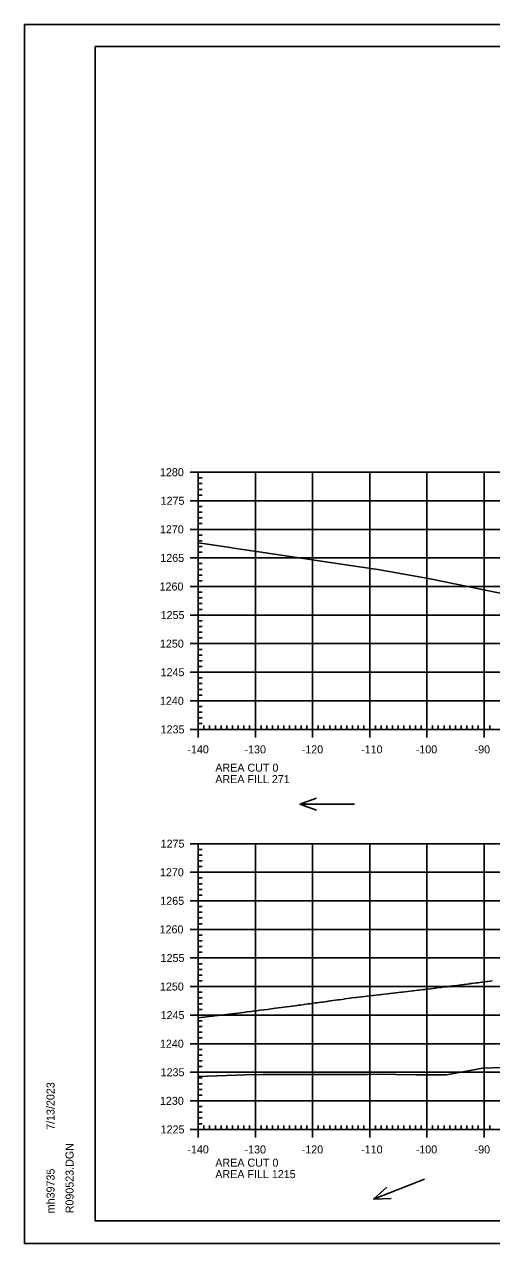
# Model space of a CAD drawing. Extents: x 1406028 to 1412453, y 321733 to 325986.
# Drawn here: x 1408884.4 to 1408966.1, y 322269.6 to 322482.9 of the extents above; entities that cross this region are included whole.
import ezdxf

# ---------------------------------------------------------------- set-up
doc = ezdxf.new("R2010")
doc.units = 0
for name, color, linetype in [('R_Axis', 7, 'Continuous'), ('R_Axis Annot', 7, 'Continuous'), ('R_Border', 7, 'Continuous'), ('R_Exist Surface', 7, 'Continuous'), ('R_Fin Surface', 7, 'Continuous'), ('R_Grid', 7, 'Continuous'), ('R_No Plot', 7, 'Continuous'), ('R_Water Annot', 7, 'Continuous')]:
    doc.layers.add(name, color=color, linetype=linetype)

msp = doc.modelspace()

# ---------------------------------------------------------------- linework, layer by layer
at = {"layer": 'R_Axis'}
for p, q in [((1408913.41, 322404.55), (1408916.21, 322404.55)), ((1408914.81, 322359.55), (1408914.81, 322404.55)), ((1408914.81, 322403.55), (1408915.51, 322403.55)), ((1408914.81, 322402.55), (1408915.51, 322402.55)), ((1408914.81, 322401.55), (1408915.51, 322401.55)), ((1408914.81, 322400.55), (1408915.51, 322400.55)), ((1408913.41, 322399.55), (1408916.21, 322399.55)), ((1408914.81, 322398.55), (1408915.51, 322398.55)), ((1408914.81, 322397.55), (1408915.51, 322397.55)), ((1408914.81, 322396.55), (1408915.51, 322396.55)), ((1408913.41, 322394.55), (1408916.21, 322394.55)), ((1408914.81, 322395.55), (1408915.51, 322395.55)), ((1408914.81, 322393.55), (1408915.51, 322393.55)), ((1408914.81, 322392.55), (1408915.51, 322392.55)), ((1408914.81, 322391.55), (1408915.51, 322391.55)), ((1408913.41, 322389.55), (1408916.21, 322389.55)), ((1408914.81, 322390.55), (1408915.51, 322390.55)), ((1408914.81, 322388.55), (1408915.51, 322388.55)), ((1408914.81, 322387.55), (1408915.51, 322387.55)), ((1408914.81, 322386.55), (1408915.51, 322386.55)), ((1408914.81, 322385.55), (1408915.51, 322385.55)), ((1408913.41, 322384.55), (1408916.21, 322384.55)), ((1408914.81, 322383.55), (1408915.51, 322383.55)), ((1408914.81, 322382.55), (1408915.51, 322382.55)), ((1408914.81, 322381.55), (1408915.51, 322381.55)), ((1408913.41, 322379.55), (1408916.21, 322379.55)), ((1408914.81, 322380.55), (1408915.51, 322380.55)), ((1408914.81, 322378.55), (1408915.51, 322378.55)), ((1408914.81, 322377.55), (1408915.51, 322377.55)), ((1408913.41, 322374.55), (1408916.21, 322374.55)), ((1408914.81, 322376.55), (1408915.51, 322376.55)), ((1408914.81, 322375.55), (1408915.51, 322375.55)), ((1408914.81, 322373.55), (1408915.51, 322373.55)), ((1408914.81, 322372.55), (1408915.51, 322372.55)), ((1408914.81, 322371.55), (1408915.51, 322371.55)), ((1408914.81, 322370.55), (1408915.51, 322370.55)), ((1408913.41, 322369.55), (1408916.21, 322369.55)), ((1408914.81, 322368.55), (1408915.51, 322368.55)), ((1408914.81, 322367.55), (1408915.51, 322367.55)), ((1408914.81, 322366.55), (1408915.51, 322366.55)), ((1408913.41, 322364.55), (1408916.21, 322364.55)), ((1408914.81, 322365.55), (1408915.51, 322365.55)), ((1408914.81, 322363.55), (1408915.51, 322363.55)), ((1408914.81, 322362.55), (1408915.51, 322362.55)), ((1408913.41, 322359.55), (1408916.21, 322359.55)), ((1408914.81, 322361.55), (1408915.51, 322361.55)), ((1408914.81, 322358.15), (1408914.81, 322360.95)), ((1408914.81, 322360.55), (1408915.51, 322360.55)), ((1408914.81, 322359.55), (1409194.81, 322359.55)), ((1408915.81, 322359.55), (1408915.81, 322360.25)), ((1408916.81, 322359.55), (1408916.81, 322360.25)), ((1408917.81, 322359.55), (1408917.81, 322360.25)), ((1408918.81, 322359.55), (1408918.81, 322360.25)), ((1408919.81, 322359.55), (1408919.81, 322360.25)), ((1408920.81, 322359.55), (1408920.81, 322360.25)), ((1408921.81, 322359.55), (1408921.81, 322360.25)), ((1408922.81, 322359.55), (1408922.81, 322360.25)), ((1408923.81, 322359.55), (1408923.81, 322360.25)), ((1408924.81, 322358.15), (1408924.81, 322360.95)), ((1408925.81, 322359.55), (1408925.81, 322360.25)), ((1408926.81, 322359.55), (1408926.81, 322360.25)), ((1408927.81, 322359.55), (1408927.81, 322360.25)), ((1408928.81, 322359.55), (1408928.81, 322360.25)), ((1408929.81, 322359.55), (1408929.81, 322360.25)), ((1408930.81, 322359.55), (1408930.81, 322360.25)), ((1408931.81, 322359.55), (1408931.81, 322360.25)), ((1408932.81, 322359.55), (1408932.81, 322360.25)), ((1408933.81, 322359.55), (1408933.81, 322360.25)), ((1408934.81, 322358.15), (1408934.81, 322360.95)), ((1408935.81, 322359.55), (1408935.81, 322360.25)), ((1408936.81, 322359.55), (1408936.81, 322360.25)), ((1408937.81, 322359.55), (1408937.81, 322360.25)), ((1408938.81, 322359.55), (1408938.81, 322360.25)), ((1408939.81, 322359.55), (1408939.81, 322360.25)), ((1408940.81, 322359.55), (1408940.81, 322360.25)), ((1408941.81, 322359.55), (1408941.81, 322360.25)), ((1408942.81, 322359.55), (1408942.81, 322360.25)), ((1408943.81, 322359.55), (1408943.81, 322360.25)), ((1408944.81, 322358.15), (1408944.81, 322360.95)), ((1408945.81, 322359.55), (1408945.81, 322360.25)), ((1408946.81, 322359.55), (1408946.81, 322360.25)), ((1408947.81, 322359.55), (1408947.81, 322360.25)), ((1408948.81, 322359.55), (1408948.81, 322360.25)), ((1408949.81, 322359.55), (1408949.81, 322360.25)), ((1408950.81, 322359.55), (1408950.81, 322360.25)), ((1408951.81, 322359.55), (1408951.81, 322360.25)), ((1408952.81, 322359.55), (1408952.81, 322360.25)), ((1408953.81, 322359.55), (1408953.81, 322360.25)), ((1408954.81, 322358.15), (1408954.81, 322360.95)), ((1408955.81, 322359.55), (1408955.81, 322360.25)), ((1408956.81, 322359.55), (1408956.81, 322360.25)), ((1408957.81, 322359.55), (1408957.81, 322360.25)), ((1408958.81, 322359.55), (1408958.81, 322360.25)), ((1408959.81, 322359.55), (1408959.81, 322360.25)), ((1408960.81, 322359.55), (1408960.81, 322360.25)), ((1408961.81, 322359.55), (1408961.81, 322360.25)), ((1408962.81, 322359.55), (1408962.81, 322360.25)), ((1408963.81, 322359.55), (1408963.81, 322360.25)), ((1408964.81, 322358.15), (1408964.81, 322360.95)), ((1408965.81, 322359.55), (1408965.81, 322360.25)), ((1408913.41, 322339.55), (1408916.21, 322339.55)), ((1408914.81, 322289.55), (1408914.81, 322339.55)), ((1408914.81, 322338.55), (1408915.51, 322338.55)), ((1408914.81, 322337.55), (1408915.51, 322337.55)), ((1408914.81, 322336.55), (1408915.51, 322336.55)), ((1408913.41, 322334.55), (1408916.21, 322334.55)), ((1408914.81, 322335.55), (1408915.51, 322335.55)), ((1408914.81, 322333.55), (1408915.51, 322333.55)), ((1408914.81, 322332.55), (1408915.51, 322332.55)), ((1408914.81, 322331.55), (1408915.51, 322331.55)), ((1408914.81, 322330.55), (1408915.51, 322330.55)), ((1408913.41, 322329.55), (1408916.21, 322329.55)), ((1408914.81, 322328.55), (1408915.51, 322328.55)), ((1408914.81, 322327.55), (1408915.51, 322327.55)), ((1408914.81, 322326.55), (1408915.51, 322326.55)), ((1408914.81, 322325.55), (1408915.51, 322325.55)), ((1408913.41, 322324.55), (1408916.21, 322324.55)), ((1408914.81, 322323.55), (1408915.51, 322323.55)), ((1408914.81, 322322.55), (1408915.51, 322322.55)), ((1408914.81, 322321.55), (1408915.51, 322321.55)), ((1408913.41, 322319.55), (1408916.21, 322319.55)), ((1408914.81, 322320.55), (1408915.51, 322320.55)), ((1408914.81, 322318.55), (1408915.51, 322318.55)), ((1408914.81, 322317.55), (1408915.51, 322317.55)), ((1408914.81, 322316.55), (1408915.51, 322316.55)), ((1408914.81, 322315.55), (1408915.51, 322315.55)), ((1408913.41, 322314.55), (1408916.21, 322314.55)), ((1408914.81, 322313.55), (1408915.51, 322313.55)), ((1408914.81, 322312.55), (1408915.51, 322312.55)), ((1408914.81, 322311.55), (1408915.51, 322311.55)), ((1408914.81, 322310.55), (1408915.51, 322310.55)), ((1408913.41, 322309.55), (1408916.21, 322309.55)), ((1408914.81, 322308.55), (1408915.51, 322308.55)), ((1408914.81, 322307.55), (1408915.51, 322307.55)), ((1408914.81, 322306.55), (1408915.51, 322306.55)), ((1408913.41, 322304.55), (1408916.21, 322304.55)), ((1408914.81, 322305.55), (1408915.51, 322305.55)), ((1408914.81, 322303.55), (1408915.51, 322303.55)), ((1408914.81, 322302.55), (1408915.51, 322302.55)), ((1408914.81, 322301.55), (1408915.51, 322301.55)), ((1408914.81, 322300.55), (1408915.51, 322300.55)), ((1408913.41, 322299.55), (1408916.21, 322299.55)), ((1408914.81, 322298.55), (1408915.51, 322298.55)), ((1408914.81, 322297.55), (1408915.51, 322297.55)), ((1408914.81, 322296.55), (1408915.51, 322296.55)), ((1408914.81, 322295.55), (1408915.51, 322295.55)), ((1408913.41, 322294.55), (1408916.21, 322294.55)), ((1408914.81, 322293.55), (1408915.51, 322293.55)), ((1408914.81, 322292.55), (1408915.51, 322292.55)), ((1408914.81, 322291.55), (1408915.51, 322291.55)), ((1408913.41, 322289.55), (1408916.21, 322289.55)), ((1408914.81, 322288.15), (1408914.81, 322290.95)), ((1408914.81, 322290.55), (1408915.51, 322290.55)), ((1408914.81, 322289.55), (1409194.81, 322289.55)), ((1408915.81, 322289.55), (1408915.81, 322290.25)), ((1408916.81, 322289.55), (1408916.81, 322290.25)), ((1408917.81, 322289.55), (1408917.81, 322290.25)), ((1408918.81, 322289.55), (1408918.81, 322290.25)), ((1408919.81, 322289.55), (1408919.81, 322290.25)), ((1408920.81, 322289.55), (1408920.81, 322290.25)), ((1408921.81, 322289.55), (1408921.81, 322290.25)), ((1408922.81, 322289.55), (1408922.81, 322290.25)), ((1408923.81, 322289.55), (1408923.81, 322290.25)), ((1408924.81, 322288.15), (1408924.81, 322290.95)), ((1408925.81, 322289.55), (1408925.81, 322290.25)), ((1408926.81, 322289.55), (1408926.81, 322290.25)), ((1408927.81, 322289.55), (1408927.81, 322290.25)), ((1408928.81, 322289.55), (1408928.81, 322290.25)), ((1408929.81, 322289.55), (1408929.81, 322290.25)), ((1408930.81, 322289.55), (1408930.81, 322290.25)), ((1408931.81, 322289.55), (1408931.81, 322290.25)), ((1408932.81, 322289.55), (1408932.81, 322290.25)), ((1408933.81, 322289.55), (1408933.81, 322290.25)), ((1408934.81, 322288.15), (1408934.81, 322290.95)), ((1408935.81, 322289.55), (1408935.81, 322290.25)), ((1408936.81, 322289.55), (1408936.81, 322290.25)), ((1408937.81, 322289.55), (1408937.81, 322290.25)), ((1408938.81, 322289.55), (1408938.81, 322290.25)), ((1408939.81, 322289.55), (1408939.81, 322290.25)), ((1408940.81, 322289.55), (1408940.81, 322290.25)), ((1408941.81, 322289.55), (1408941.81, 322290.25)), ((1408942.81, 322289.55), (1408942.81, 322290.25)), ((1408943.81, 322289.55), (1408943.81, 322290.25)), ((1408944.81, 322288.15), (1408944.81, 322290.95)), ((1408945.81, 322289.55), (1408945.81, 322290.25)), ((1408946.81, 322289.55), (1408946.81, 322290.25)), ((1408947.81, 322289.55), (1408947.81, 322290.25)), ((1408948.81, 322289.55), (1408948.81, 322290.25)), ((1408949.81, 322289.55), (1408949.81, 322290.25)), ((1408950.81, 322289.55), (1408950.81, 322290.25)), ((1408951.81, 322289.55), (1408951.81, 322290.25)), ((1408952.81, 322289.55), (1408952.81, 322290.25)), ((1408953.81, 322289.55), (1408953.81, 322290.25)), ((1408954.81, 322288.15), (1408954.81, 322290.95)), ((1408955.81, 322289.55), (1408955.81, 322290.25)), ((1408956.81, 322289.55), (1408956.81, 322290.25)), ((1408957.81, 322289.55), (1408957.81, 322290.25)), ((1408958.81, 322289.55), (1408958.81, 322290.25)), ((1408959.81, 322289.55), (1408959.81, 322290.25)), ((1408960.81, 322289.55), (1408960.81, 322290.25)), ((1408961.81, 322289.55), (1408961.81, 322290.25)), ((1408962.81, 322289.55), (1408962.81, 322290.25)), ((1408963.81, 322289.55), (1408963.81, 322290.25)), ((1408964.81, 322288.15), (1408964.81, 322290.95)), ((1408965.81, 322289.55), (1408965.81, 322290.25))]:
    msp.add_line(p, q, dxfattribs=at)
at = {"layer": 'R_Border'}
for p, q in [((1408896.81, 322479.01), (1409212.99, 322479.01)), ((1408896.81, 322273.55), (1408896.81, 322479.01)), ((1408896.81, 322273.55), (1408896.81, 322273.55)), ((1409212.99, 322273.55), (1408896.81, 322273.55))]:
    msp.add_line(p, q, dxfattribs=at)
at = {"layer": 'R_Exist Surface'}
for points in [[(1408914.81, 322392.19), (1408920.06, 322391.42), (1408921.42, 322391.18), (1408925.42, 322390.59), (1408940.62, 322388.36), (1408946.24, 322387.54), (1408955.37, 322385.9), (1408969.05, 322383.08)], [(1408914.81, 322298.8), (1408923.06, 322299.08), (1408926.13, 322299.18), (1408944.34, 322299.17), (1408945.96, 322299.23), (1408952.91, 322299.12), (1408958.19, 322299.1), (1408959.22, 322299.27), (1408964.52, 322300.26), (1408980.33, 322300.77)]]:
    msp.add_lwpolyline(points, dxfattribs=at)
at = {"layer": 'R_Fin Surface'}
msp.add_lwpolyline([(1408914.81, 322309.05), (1408915.26, 322309.11), (1408915.33, 322309.12), (1408916.27, 322309.23), (1408917.25, 322309.35), (1408917.27, 322309.35), (1408917.29, 322309.35), (1408918.17, 322309.46), (1408918.27, 322309.47), (1408918.28, 322309.47), (1408919.23, 322309.59), (1408919.28, 322309.6), (1408920.2, 322309.71), (1408920.28, 322309.72), (1408921.16, 322309.83), (1408921.29, 322309.84), (1408921.43, 322309.86), (1408922.29, 322309.97), (1408923.09, 322310.07), (1408923.3, 322310.1), (1408924.05, 322310.19), (1408924.3, 322310.22), (1408925.01, 322310.32), (1408925.3, 322310.35), (1408925.62, 322310.39), (1408926.31, 322310.48), (1408926.94, 322310.56), (1408927.31, 322310.61), (1408927.9, 322310.69), (1408928.32, 322310.74), (1408928.86, 322310.81), (1408929.32, 322310.87), (1408929.82, 322310.94), (1408930.33, 322311.01), (1408930.79, 322311.07), (1408931.33, 322311.14), (1408931.75, 322311.19), (1408932.33, 322311.27), (1408932.72, 322311.32), (1408933.34, 322311.41), (1408934.02, 322311.5), (1408934.34, 322311.54), (1408934.64, 322311.58), (1408935.35, 322311.68), (1408935.6, 322311.71), (1408936.35, 322311.81), (1408936.57, 322311.84), (1408937.35, 322311.95), (1408937.53, 322311.98), (1408938.36, 322312.09), (1408939.26, 322312.22), (1408939.36, 322312.23), (1408939.46, 322312.24), (1408940.37, 322312.37), (1408940.42, 322312.38), (1408941.37, 322312.51), (1408941.38, 322312.51), (1408941.65, 322312.55), (1408942.37, 322312.63), (1408942.38, 322312.63), (1408942.38, 322312.63), (1408943.38, 322312.75), (1408944.36, 322312.86), (1408944.38, 322312.86), (1408945.35, 322312.97), (1408945.39, 322312.98), (1408946.35, 322313.09), (1408946.39, 322313.09), (1408946.44, 322313.1), (1408947.4, 322313.21), (1408948.34, 322313.32), (1408948.4, 322313.33), (1408949.33, 322313.44), (1408949.4, 322313.44), (1408950.33, 322313.55), (1408950.41, 322313.56), (1408950.49, 322313.57), (1408951.41, 322313.68), (1408952.32, 322313.79), (1408952.42, 322313.8), (1408953.31, 322313.91), (1408953.42, 322313.93), (1408954.31, 322314.03), (1408954.43, 322314.05), (1408954.54, 322314.06), (1408955.43, 322314.17), (1408956.3, 322314.28), (1408956.43, 322314.3), (1408957.3, 322314.4), (1408957.44, 322314.42), (1408958.29, 322314.53), (1408958.44, 322314.55), (1408959.29, 322314.65), (1408959.45, 322314.67), (1408959.61, 322314.69), (1408960.45, 322314.8), (1408961.28, 322314.91), (1408961.45, 322314.93), (1408962.27, 322315.03), (1408962.46, 322315.06), (1408962.65, 322315.08), (1408963.46, 322315.19), (1408963.66, 322315.21), (1408964.47, 322315.32), (1408965.26, 322315.42), (1408965.47, 322315.45), (1408966.25, 322315.55)], dxfattribs=at)
at = {"layer": 'R_Grid'}
for p, q in [((1408914.81, 322404.55), (1409194.81, 322404.55)), ((1408914.81, 322359.55), (1408914.81, 322404.55)), ((1408924.81, 322359.55), (1408924.81, 322404.55)), ((1408934.81, 322359.55), (1408934.81, 322404.55)), ((1408944.81, 322359.55), (1408944.81, 322404.55)), ((1408954.81, 322359.55), (1408954.81, 322404.55)), ((1408964.81, 322359.55), (1408964.81, 322404.55)), ((1408914.81, 322399.55), (1409194.81, 322399.55)), ((1408914.81, 322394.55), (1409194.81, 322394.55)), ((1408914.81, 322389.55), (1409194.81, 322389.55)), ((1408914.81, 322384.55), (1409194.81, 322384.55)), ((1408914.81, 322379.55), (1409194.81, 322379.55)), ((1408914.81, 322374.55), (1409194.81, 322374.55)), ((1408914.81, 322369.55), (1409194.81, 322369.55)), ((1408914.81, 322364.55), (1409194.81, 322364.55)), ((1408914.81, 322359.55), (1409194.81, 322359.55)), ((1408914.81, 322339.55), (1409194.81, 322339.55)), ((1408914.81, 322289.55), (1408914.81, 322339.55)), ((1408924.81, 322289.55), (1408924.81, 322339.55)), ((1408934.81, 322289.55), (1408934.81, 322339.55)), ((1408944.81, 322289.55), (1408944.81, 322339.55)), ((1408954.81, 322289.55), (1408954.81, 322339.55)), ((1408964.81, 322289.55), (1408964.81, 322339.55)), ((1408914.81, 322334.55), (1409194.81, 322334.55)), ((1408914.81, 322329.55), (1409194.81, 322329.55)), ((1408914.81, 322324.55), (1409194.81, 322324.55)), ((1408914.81, 322319.55), (1409194.81, 322319.55)), ((1408914.81, 322314.55), (1409194.81, 322314.55)), ((1408914.81, 322309.55), (1409194.81, 322309.55)), ((1408914.81, 322304.55), (1409194.81, 322304.55)), ((1408914.81, 322299.55), (1409194.81, 322299.55)), ((1408914.81, 322294.55), (1409194.81, 322294.55)), ((1408914.81, 322289.55), (1409194.81, 322289.55))]:
    msp.add_line(p, q, dxfattribs=at)
at = {"layer": 'R_No Plot'}
for p, q in [((1408884.41, 322482.91), (1409217.75, 322482.91)), ((1408884.41, 322269.57), (1409217.75, 322269.57))]:
    msp.add_line(p, q, dxfattribs=at)
for points in [[(1408884.41, 322482.91), (1409217.75, 322482.91), (1409217.75, 322269.57), (1408884.41, 322269.57)], [(1409130.73, 322479.01), (1409150.35, 322479.01), (1409150.35, 322469.13), (1409166.47, 322469.13), (1409189.67, 322469.13), (1409189.67, 322444.8), (1409212.99, 322444.8), (1409212.99, 322273.55), (1408896.81, 322273.55), (1408896.81, 322479.01)]]:
    msp.add_lwpolyline(points, close=True, dxfattribs=at)
at = {"layer": 'R_Water Annot'}
for p, q in [((1408932.57, 322346.48), (1408935.5, 322347.54)), ((1408942.14, 322346.48), (1408932.57, 322346.48)), ((1408932.57, 322346.48), (1408935.5, 322345.41)), ((1408954.37, 322280.87), (1408945.46, 322277.37)), ((1408945.46, 322277.37), (1408947.8, 322279.43)), ((1408945.46, 322277.37), (1408948.58, 322277.45))]:
    msp.add_line(p, q, dxfattribs=at)

# ---------------------------------------------------------------- texts
at = {"layer": 'R_Axis Annot'}
for s, p in [('1280', (1408908.12, 322403.85)), ('1275', (1408908.24, 322398.85)), ('1270', (1408908.12, 322393.85)), ('1265', (1408908.18, 322388.85)), ('1260', (1408908.06, 322383.85)), ('1255', (1408908.24, 322378.85)), ('1250', (1408908.12, 322373.85)), ('1245', (1408908.24, 322368.85)), ('1240', (1408908.12, 322363.85)), ('1235', (1408908.24, 322358.85)), ('-140', (1408912.92, 322355.35)), ('-130', (1408922.92, 322355.35)), ('-120', (1408932.92, 322355.35)), ('-110', (1408943.32, 322355.35)), ('-100', (1408952.87, 322355.35)), ('-90', (1408963.16, 322355.35)), ('AREA CUT 0', (1408917.81, 322352.15)), ('AREA FILL 271', (1408917.81, 322350.15)), ('1275', (1408908.24, 322338.85)), ('1270', (1408908.12, 322333.85)), ('1265', (1408908.18, 322328.85)), ('1260', (1408908.06, 322323.85)), ('1255', (1408908.24, 322318.85)), ('1250', (1408908.12, 322313.85)), ('1245', (1408908.24, 322308.85)), ('1240', (1408908.12, 322303.85)), ('1235', (1408908.24, 322298.85)), ('1230', (1408908.12, 322293.85)), ('1225', (1408908.24, 322288.85)), ('-140', (1408912.92, 322285.35)), ('-130', (1408922.92, 322285.35)), ('-120', (1408932.92, 322285.35)), ('-110', (1408943.32, 322285.35)), ('-100', (1408952.87, 322285.35)), ('-90', (1408963.16, 322285.35)), ('AREA CUT 0', (1408917.81, 322283.03)), ('AREA FILL 1215', (1408917.81, 322281.03))]:
    msp.add_text(s, height=1.4, dxfattribs=at).set_placement(p)
at = {"layer": 'R_Border'}
for s, p in [('7/13/2023', (1408889.68, 322289.48)), ('R090523.DGN', (1408893.01, 322274.88)), ('mh39735', (1408889.68, 322274.88))]:
    msp.add_text(s, height=1.4, rotation=90, dxfattribs=at).set_placement(p)

doc.saveas('drawing.dxf')
